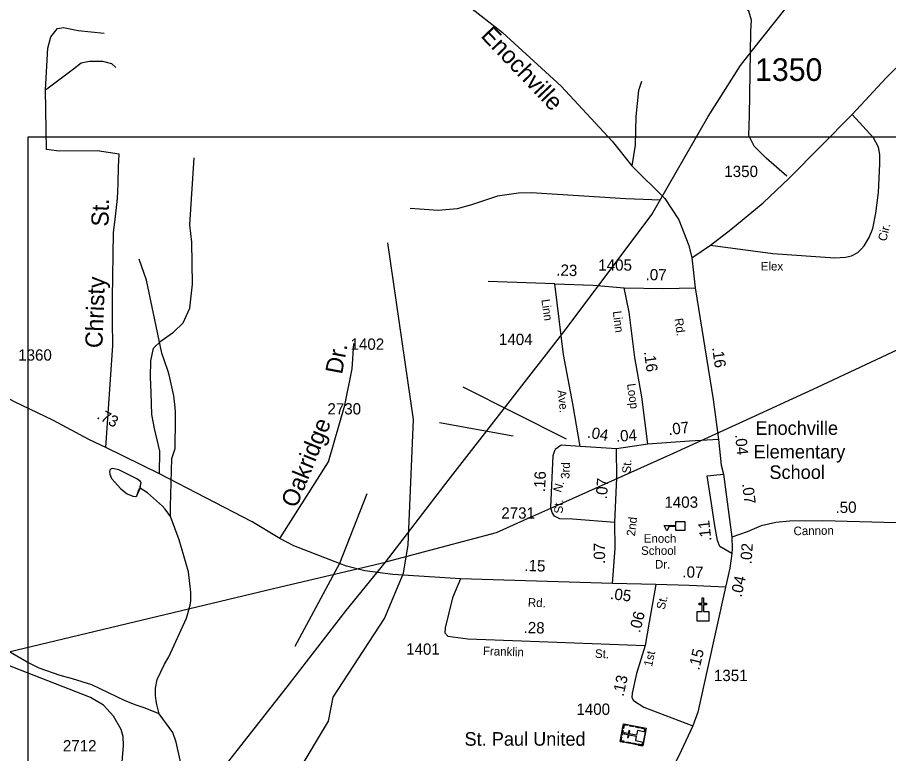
# Model space of a CAD drawing. Extents: x 1473865 to 1648260, y 639067 to 773536.
# Drawn here: x 1500545 to 1505359, y 652612 to 656681 of the extents above; entities that cross this region are included whole.
import ezdxf

# ---------------------------------------------------------------- set-up
doc = ezdxf.new("R2010")
doc.units = 0
for name, color, linetype in [('Exist Cultural Church CELL', 7, 'Continuous'), ('Exist Cultural Church Label', 7, 'Continuous'), ('Exist Cultural Church with Cemetery CELL', 7, 'Continuous'), ('Exist Cultural Educational Facility High CELL', 7, 'Continuous'), ('Exist Cultural Educational Facility High Label', 7, 'Continuous'), ('Exist Hydrographic Creek Single Shore', 7, 'Continuous'), ('Exist Hydrographic Misc Water Feature', 7, 'Continuous'), ('Exist Road Non-System Type 51', 7, 'Continuous'), ('Exist Road Non-System Type 51 Label', 7, 'Continuous'), ('Exist Road Secondary Mileage Hundredths English Label', 7, 'Continuous'), ('Exist Road Secondary Type 51 Attributed', 7, 'Continuous'), ('Exist Road Secondary Type 51 Label', 7, 'Continuous'), ('Exist Road Secondary Type 51 Number Label', 7, 'Continuous'), ('Exist Utilities Electrical Transmission Line', 7, 'Continuous'), ('Map Preparation Inset Cut Line', 7, 'Continuous')]:
    doc.layers.add(name, color=color, linetype=linetype)

msp = doc.modelspace()

# ---------------------------------------------------------------- linework, layer by layer
at = {"layer": 'Exist Cultural Church CELL'}
msp.add_lwpolyline([(1504300.6, 653396.7), (1504329, 653396.8), (1504329, 653434.8), (1504313, 653434.8), (1504313, 653442.8), (1504329, 653442.8), (1504329, 653472.9), (1504337, 653472.9), (1504337, 653442.8), (1504353, 653442.8), (1504353, 653434.8), (1504337, 653434.8), (1504337, 653396.8), (1504365.9, 653396.7), (1504365.9, 653343.5), (1504300.6, 653343.5)], close=True, dxfattribs=at)
at = {"layer": 'Exist Cultural Church with Cemetery CELL'}
for points in [[(1503875.4, 652678.2), (1503894.5, 652775.9), (1504019.4, 652751.6), (1504000.4, 652653.9)], [(1503882.5, 652714.5), (1503887.5, 652740), (1503893.1, 652738.9), (1503888.1, 652713.4)], [(1503915.7, 652771.8), (1503914.7, 652766.2), (1503898.9, 652769.3), (1503895, 652749.4), (1503889.5, 652750.4), (1503894.5, 652775.9)], [(1503950.5, 652759.2), (1503929.3, 652763.3), (1503930.4, 652768.9), (1503951.6, 652764.8)], [(1503982.9, 652752.9), (1503961.6, 652757), (1503962.7, 652762.6), (1503984, 652758.5)], [(1504016.3, 652735.3), (1504010.6, 652736.4), (1504012.7, 652747.2), (1503992.9, 652751.1), (1503994, 652756.5), (1504019.4, 652751.6)], [(1503896.7, 652674), (1503897.8, 652679.6), (1503882, 652682.7), (1503885.9, 652702.6), (1503880.4, 652703.7), (1503875.4, 652678.2)], [(1504004.5, 652675), (1504015.2, 652730), (1503970.8, 652738.7), (1503965.9, 652713.8), (1503925.9, 652721.6), (1503929.1, 652737.8), (1503923.7, 652738.8), (1503920.5, 652722.6), (1503899.8, 652726.7), (1503898.7, 652721), (1503919.4, 652716.9), (1503916.3, 652700.7), (1503921.7, 652699.6), (1503924.8, 652715.9), (1503964.8, 652708.1), (1503960.1, 652683.7)], [(1503933.1, 652666.9), (1503911.8, 652671.1), (1503912.9, 652676.7), (1503934.2, 652672.5)], [(1503966.1, 652660.5), (1503944.8, 652664.7), (1503945.9, 652670.2), (1503967.2, 652666.1)], [(1504003.5, 652670.1), (1503997.9, 652671.2), (1503995.8, 652660.4), (1503976, 652664.2), (1503974.9, 652658.8), (1504000.4, 652653.8)]]:
    msp.add_lwpolyline(points, close=True, dxfattribs=at)
at = {"layer": 'Exist Cultural Educational Facility High CELL'}
msp.add_lwpolyline([(1504233.2, 653844), (1504184.2, 653844), (1504184.2, 653867), (1504146.6, 653867), (1504134.5, 653843.5), (1504119.9, 653871.8), (1504184.2, 653871.8), (1504184.2, 653894.9), (1504233.2, 653894.9)], close=True, dxfattribs=at)
at = {"layer": 'Exist Hydrographic Creek Single Shore'}
msp.add_lwpolyline([(1500474.7, 648585), (1500667.6, 648673), (1500778.7, 648805.3), (1501002.7, 649244), (1501138.6, 649388.9), (1501358.6, 649588), (1501401.7, 649679.1), (1501439.6, 649927.8), (1501555.7, 650385), (1501665.7, 650973.6), (1501709.7, 651606.3), (1501753.7, 651740), (1501780.7, 651854.3), (1502063.7, 652344.2), (1502091.7, 652501.3), (1502263.7, 652790), (1502290.7, 652924), (1502572.8, 653358.1), (1502677.7, 653608.8), (1502704.7, 653765.8), (1502733.7, 654457.8), (1502591.7, 655435.6)], dxfattribs=at)
at = {"layer": 'Exist Hydrographic Misc Water Feature'}
for points in [[(1501391.6, 653922.4), (1501390.5, 653978.4), (1501399.2, 654242.1), (1501416.3, 654297.7), (1501419.1, 654457.6), (1501417.9, 654497.6), (1501416.4, 654525.6), (1501409.6, 654589.7), (1501383.7, 654706.1), (1501376.1, 654730.2), (1501343.1, 654824.7), (1501259.1, 655228.1), (1501217.3, 655344.8)], [(1501328.5, 652832.1), (1501250.4, 652861.8), (1501200.7, 652878.7), (1501141.2, 652903.8), (1500956.7, 652991.2), (1500849.4, 653025.2), (1500781.7, 653042.5), (1500664.5, 653084.6), (1500599.1, 653117.8), (1500424.9, 653217), (1500327.2, 653342.8), (1500305.1, 653443.2), (1500248.5, 653632.1), (1500219.2, 653780.6), (1500173.9, 653929.3), (1500078.5, 654187), (1500059.4, 654235.3)], [(1501224.3, 654079.5), (1501222.5, 654085.5), (1501229, 654109.4), (1501223.1, 654117.5), (1501205.3, 654129.8), (1501106.2, 654179.7), (1501070.3, 654188.3), (1501062.3, 654186.5), (1501056.2, 654178.6), (1501054, 654170.6), (1501055.8, 654156.6), (1501065.4, 654132.4), (1501116.4, 654075.5), (1501151.9, 654046.9), (1501183.5, 654034.3), (1501199.5, 654032), (1501205.6, 654035.9), (1501216.2, 654069.7), (1501224.3, 654079.5)], [(1501224.3, 654079.5), (1501229, 654109.4), (1501223.1, 654117.5), (1501205.3, 654129.8), (1501106.2, 654179.7), (1501070.3, 654188.3), (1501062.3, 654186.5), (1501056.2, 654178.6), (1501054, 654170.6), (1501055.8, 654156.6), (1501065.4, 654132.4), (1501116.4, 654075.5), (1501151.9, 654046.9), (1501183.5, 654034.3), (1501199.5, 654032), (1501205.6, 654035.9), (1501224.3, 654079.5)], [(1501391.6, 653922.4), (1501362.2, 653963), (1501346.6, 653979.3), (1501263.9, 654052.8), (1501224.3, 654079.5)], [(1501328.5, 652832.1), (1501314.8, 652882.6), (1501311.1, 652902.6), (1501307.7, 652932.6), (1501308.4, 652972.6), (1501317.2, 653020.4), (1501358.1, 653105.9), (1501381.5, 653147.1), (1501479.3, 653361.1), (1501500.6, 653432.7), (1501503.1, 653456.6), (1501503.9, 653504.6), (1501490, 653616.8), (1501439.1, 653793.7), (1501391.6, 653922.4)], [(1501772.2, 651528.8), (1501726.4, 651651.6), (1501713.3, 651701.8), (1501702.7, 651779.9), (1501693.7, 651942), (1501664.2, 652078.5), (1501626, 652183.1), (1501602.9, 652227.6), (1501548.9, 652340.5), (1501485.8, 652501.6), (1501448.9, 652558.2), (1501422.9, 652674.6), (1501404, 652729), (1501328.5, 652832.1)]]:
    msp.add_lwpolyline(points, dxfattribs=at)
at = {"layer": 'Exist Road Non-System Type 51'}
for p, q in [((1503515, 655208.4), (1503147.1, 655222.2)), ((1502475.3, 654048), (1502325.4, 653662.4)), ((1502325.4, 653662.4), (1502078.5, 653203))]:
    msp.add_line(p, q, dxfattribs=at)
for points in [[(1504797.3, 655804.1), (1504683.3, 655903.5), (1504617.1, 655969.8), (1504587.7, 656028.6), (1504591.4, 656139), (1504598.7, 656602.7), (1504602.4, 656665.3), (1504587.7, 656716.8), (1504539.9, 656757.3), (1504473.7, 656775.7), (1504418.5, 656775.7), (1504363.4, 656790.4), (1504315.6, 656816.2), (1504282.5, 656849.3), (1504271.4, 656886.1), (1504271.4, 656959.7)], [(1500700.3, 656280.9), (1500712.9, 656511.3), (1500729.5, 656573.8), (1500767, 656619.6), (1500800.2, 656625.9), (1500881.4, 656609.2), (1501025, 656594.6)], [(1500700.3, 656280.9), (1500854.3, 656397.5), (1500898, 656430.8), (1500943.7, 656439.2), (1501014.5, 656439.2), (1501064.4, 656426.7), (1501089.4, 656403.8)], [(1503994.2, 656326.7), (1503977.4, 656277), (1503963.3, 656133.2), (1503958.7, 655975.2), (1503941, 655861.5)], [(1500706.5, 655951.9), (1500700.3, 656280.9)], [(1501108.1, 655925.7), (1500985.4, 655943.6), (1500775.2, 655941.5), (1500706.5, 655951.9)], [(1501033.8, 654303.6), (1501072.9, 654867.4), (1501070.8, 655000.7), (1501070.8, 655129.8), (1501076.9, 655490.4), (1501087.3, 655580), (1501097.7, 655679.9), (1501101.9, 655761.2), (1501104, 655854.9), (1501108.1, 655925.7)], [(1501330.8, 654157.6), (1501332.9, 654282.5), (1501301.7, 654409.5), (1501287.1, 654486.6), (1501285, 654607.4), (1501280.8, 654692.7), (1501282.9, 654782.3), (1501297.5, 654853.1), (1501339.1, 654892.6), (1501407.8, 654940.5), (1501461.9, 654992.6), (1501497.1, 655074.6), (1501511.7, 655205.8), (1501509.6, 655439), (1501497.1, 655534.8), (1501522, 655904.5)], [(1504098.1, 655671), (1503908.1, 655678.1), (1503384.7, 655712.2), (1503314.6, 655709.5), (1503198.5, 655693.2), (1503053.8, 655645.5), (1502975.3, 655622.8), (1502869.3, 655614.4), (1502715.4, 655624.9)], [(1501996.1, 653801.3), (1502263.5, 654224.6), (1502353.5, 654538.6), (1502394.9, 654738.5), (1502404.1, 654879.3)], [(1501116, 652473.5), (1501131.6, 652656.3), (1501129.2, 652706.7), (1501118.2, 652745.5), (1501076.7, 652817.5), (1501021.1, 652879.9), (1500948.1, 652921.3), (1500442.9, 653118.2)]]:
    msp.add_lwpolyline(points, dxfattribs=at)
at = {"layer": 'Exist Road Secondary Type 51 Attributed'}
for p, q in [((1504271.7, 655353), (1504290.6, 655186.1)), ((1504027.9, 654321.2), (1503855.9, 654297.2)), ((1504447.5, 654156.7), (1504492.8, 653807.3)), ((1503832.8, 653551.3), (1502993.3, 653578)), ((1504073.2, 653545.7), (1503832.8, 653551.3))]:
    msp.add_line(p, q, dxfattribs=at)
for points in [[(1505158.5, 656145.5), (1505346.5, 656347.2), (1505567.3, 656564.8), (1505873.4, 656877.7), (1506053.7, 657064), (1506308.5, 657324.9), (1506447.3, 657478), (1506532.1, 657592.5), (1506701.7, 657864.1), (1506751.5, 657960.8), (1506777.9, 658039.9)], [(1501577, 657745.7), (1501666.3, 657676.3), (1501859.3, 657554.1), (1501932.7, 657504), (1502170.1, 657347.2), (1502753.8, 656938), (1503032.9, 656749.7), (1503226.5, 656598.7), (1503549, 656302.1), (1503830.8, 655996.4), (1503941, 655861.5), (1504123.3, 655680), (1504199.6, 655562.8), (1504256, 655420.9), (1504271.7, 655353)], [(1504375.8, 655421.6), (1504487.4, 655508.3), (1504666.9, 655656.1), (1504809.4, 655792.6), (1505158.5, 656145.5)], [(1505210, 655402.6), (1505223.4, 655419.3), (1505252, 655464), (1505271.3, 655513.5), (1505288.2, 655599.5), (1505302.6, 655714.2), (1505310.9, 655871.8), (1505310.9, 655923), (1505304.1, 655964.5), (1505275.4, 656016.5), (1505158.5, 656145.5)], [(1504271.7, 655353), (1504375.8, 655421.6)], [(1504375.8, 655421.6), (1504718.9, 655376.3), (1505061.3, 655351.4), (1505121.6, 655355.2), (1505154.8, 655363.5), (1505189.5, 655381.6), (1505210, 655402.6)], [(1503654.8, 654309.2), (1503613.8, 654545), (1503563, 654817.6), (1503515, 655208.4), (1503726.8, 655200.9), (1503898.6, 655186.2)], [(1503898.6, 655186.2), (1504114.4, 655182.9), (1504290.6, 655186.1)], [(1504027.9, 654321.2), (1503995.7, 654583.8), (1503956.6, 654801.4), (1503926.5, 655051.8), (1503898.6, 655186.2)], [(1504290.6, 655186.1), (1504389.3, 654568.7), (1504419.4, 654347)], [(1502993.3, 653578), (1502619.9, 653601.1), (1502464.7, 653621.5), (1502364.1, 653646.8), (1502325.8, 653662.7), (1502073.4, 653760.9), (1501996.1, 653801.3), (1501842.7, 653892.8), (1501330.8, 654157.6), (1501033.8, 654303.6), (1500943.9, 654346.2), (1500740.6, 654455), (1500528.1, 654556.3), (1500373.8, 654641.2), (1500241.2, 654705.4), (1500069.7, 654789.8), (1499891, 654876.6), (1499703.4, 654948.7), (1499561.4, 654987.5), (1499423.8, 655004.7)], [(1504419.4, 654347), (1504259.8, 654337.9), (1504027.9, 654321.2)], [(1504419.4, 654347), (1504433.3, 654205.9), (1504447.5, 654156.7)], [(1503845.7, 653888.7), (1503612.8, 653906.9), (1503542.9, 653910.1), (1503513.1, 653924.5), (1503500.3, 653944.8), (1503493.7, 653972.8), (1503506.3, 654258.6), (1503516.8, 654292.5)], [(1503654.8, 654309.2), (1503549, 654315.8), (1503516.8, 654292.5)], [(1503855.9, 654297.2), (1503742.9, 654302.9), (1503654.8, 654309.2)], [(1503845.7, 653888.7), (1503856.8, 654137.3), (1503855.9, 654297.2)], [(1504492.8, 653717.7), (1504426.2, 653756.5), (1504413.3, 653788.9), (1504398.5, 653871.1), (1504380.9, 653995), (1504356, 654146.6), (1504447.5, 654156.7)], [(1506000.3, 653989.8), (1505877.2, 653922.8), (1505804.8, 653903.4), (1505603.6, 653881.8), (1504996.5, 653898.9), (1504811.6, 653896.1), (1504735.8, 653888.7), (1504655.4, 653871.1), (1504576.9, 653837.8), (1504492.8, 653807.3)], [(1503832.8, 653551.3), (1503847.6, 653745.5), (1503845.7, 653888.7)], [(1504492.8, 653807.3), (1504494.6, 653744.5), (1504492.8, 653717.7)], [(1504492.8, 653717.7), (1504481.7, 653636.4), (1504458.6, 653531)], [(1502993.3, 653578), (1502950.2, 653473.5), (1502909.6, 653306.2), (1502907, 653278.2), (1502922.8, 653259.9), (1503034.6, 653246), (1503330.4, 653235.5), (1504014, 653208.4)], [(1504073.2, 653545.7), (1504037.1, 653338.7), (1504014, 653208.4)], [(1504458.6, 653531), (1504257.2, 653540.8), (1504073.2, 653545.7)], [(1504458.6, 653531), (1504304.2, 652841.1), (1504278.3, 652765.8)], [(1504014, 653208.4), (1503965.6, 653053.6), (1503941.8, 652945.8), (1503939.5, 652921.8), (1503949.2, 652905.8), (1504006.7, 652868.9), (1504278.3, 652765.8)], [(1504278.3, 652765.8), (1504200.9, 652600), (1504082.6, 652365.3), (1503905.7, 652028.7)]]:
    msp.add_lwpolyline(points, dxfattribs=at)
at = {"layer": 'Exist Road Secondary Type 51 Number Label'}
for p, q in [((1503579.9, 654349.7), (1503008.8, 654637.3)), ((1503284.1, 654366.1), (1502877.3, 654440.1))]:
    msp.add_line(p, q, dxfattribs=at)
at = {"layer": 'Exist Utilities Electrical Transmission Line'}
for points in [[(1509710.8, 656762.3), (1509197, 656538.7), (1508494, 656224.3), (1507974.2, 655991.1), (1507303.4, 655698.1), (1506646.5, 655403), (1505969.6, 655098.2), (1505439.7, 654859), (1504964, 654634.9), (1504530.8, 654436.1), (1504168, 654270.1), (1503557.6, 653996.3), (1503342.2, 653899.8), (1503190.9, 653832.2), (1502578.4, 653670.4)], [(1502578.4, 653670.4), (1502925.6, 654120.7), (1503571.3, 654952.1), (1504051.6, 655592.1), (1504362.5, 656133), (1504541.1, 656415.9), (1504600.2, 656490.9), (1504800.4, 656743.6)], [(1496444.1, 652190.1), (1497028.5, 652332.4), (1497885.9, 652542.2), (1498751.4, 652753.9), (1499508.2, 652931.3), (1500319.6, 653131.9), (1501191, 653339.4), (1501968, 653526.5), (1502578.4, 653670.4)], [(1499742.5, 649881.3), (1500123.3, 650413.1), (1500510.3, 650968.5), (1500891.2, 651510.3), (1501318.1, 652063.2), (1501665.5, 652509.5), (1502049.3, 652997.2), (1502362, 653402.1), (1502578.4, 653670.4)]]:
    msp.add_lwpolyline(points, dxfattribs=at)
at = {"layer": 'Map Preparation Inset Cut Line'}
msp.add_lwpolyline([(1500603.9, 656021.6), (1510544.7, 656021.6), (1510544.7, 642848.3), (1500603.9, 642848.3)], close=True, dxfattribs=at)

# ---------------------------------------------------------------- texts
at = {"layer": 'Exist Cultural Church Label'}
msp.add_text('St. Paul United', height=75, rotation=0, dxfattribs=at).set_placement((1503015.9, 652655))
at = {"layer": 'Exist Cultural Educational Facility High Label'}
for s, p in [('Enochville', (1504623, 654373.5)), ('Elementary', (1504612.8, 654243.1)), ('School', (1504700.6, 654129.8))]:
    msp.add_text(s, height=75, rotation=0, dxfattribs=at).set_placement(p)
at = {"layer": 'Exist Road Non-System Type 51 Label'}
for s, rotation, p in [('St.', 88.4926, (1501048.1, 655524.2)), ('Christy', 87.6364, (1501013.9, 654851.7)), ('Dr.', 79.5445, (1502339, 654704.9)), ('Oakridge', 67.9188, (1502086.4, 653964.6))]:
    msp.add_text(s, height=95, rotation=rotation, dxfattribs=at).set_placement(p)
at = {"layer": 'Exist Road Secondary Mileage Hundredths English Label'}
for s, rotation, p in [('.23', 357.9796, (1503521.9, 655254.8)), ('.07', 359.1101, (1504015.9, 655228.6)), ('.16', 277.6937, (1504007.1, 654833.2)), ('.16', 278.1812, (1504383.6, 654855.8)), ('.73', 332.437, (1500979.5, 654465.9)), ('.07', 6.6136, (1504144.7, 654372.2)), ('.04', 350.314, (1503690.9, 654359)), ('.04', 3.7121, (1503854.4, 654335)), ('.04', 275.6029, (1504510.9, 654374.6)), ('.16', 87.4814, (1503460.9, 654055.9)), ('.07', 86.0981, (1503803, 654016.6)), ('.07', 277.386, (1504549, 654102.7)), ('.50', 0.7631, (1505066.4, 653941.2)), ('.11', 96.3402, (1504380.7, 653788)), ('.07', 89.7761, (1503792.2, 653660)), ('.02', 85.9815, (1504601.4, 653657)), ('.15', 357.9804, (1503345.8, 653621.3)), ('.07', 358.4709, (1504219.2, 653585.4)), ('.04', 77.6309, (1504546, 653472.8)), ('.05', 352.4864, (1503817.9, 653466.6)), ('.06', 75.9692, (1503985.2, 653276.2)), ('.28', 358.4147, (1503341.4, 653278.1)), ('.15', 76.2932, (1504312.4, 653069.4)), ('.13', 77.556, (1503893.7, 652924.4))]:
    msp.add_text(s, height=62.5, rotation=rotation, dxfattribs=at).set_placement(p)
at = {"layer": 'Exist Road Secondary Type 51 Label'}
for s, height, rotation, p in [('Enochville', 95, 313.62, (1503101, 656576.5)), ('Cir.', 47.5, 76.2834, (1505346.2, 655440.9)), ('Elex', 47.5, 359.8373, (1504652.9, 655282.4)), ('Linn', 47.5, 278.0366, (1503440.3, 655120.6)), ('Linn', 47.5, 276.8706, (1503835.2, 655056)), ('Rd.', 47.5, 278.1812, (1504175.7, 655015.4)), ('Ave.', 47.5, 276.2327, (1503529.4, 654619.5)), ('Loop', 47.5, 277.6937, (1503913.7, 654654.7)), ('3rd', 47.5, 87.8789, (1503595.2, 654129.5)), ('St.', 47.5, 86.0981, (1503933.7, 654158.9)), ('N.', 47.5, 72.4744, (1503548.8, 654052)), ('St.', 47.5, 90, (1503559.4, 653938.8)), ('2nd', 47.5, 83.7348, (1503957.7, 653811.8)), ('Cannon', 47.5, 0.7631, (1504834.2, 653818.6)), ('Rd.', 47.5, 357.9804, (1503365.3, 653423.9)), ('St.', 47.5, 75.9692, (1504120.8, 653404)), ('Franklin', 47.5, 357.9541, (1503117, 653156.3)), ('St.', 47.5, 358.4147, (1503736.3, 653140.7)), ('1st', 47.5, 77.556, (1504051.8, 653089.7))]:
    msp.add_text(s, height=height, rotation=rotation, dxfattribs=at).set_placement(p)
for s, p in [('Enoch', (1504006.3, 653777)), ('School', (1503991.4, 653710)), ('Dr.', (1504068, 653634.5))]:
    msp.add_text(s, height=47.5, dxfattribs=at).set_placement(p)
at = {"layer": 'Exist Road Secondary Type 51 Number Label'}
for s, height, p in [('1350', 125, (1504621.5, 656330.2)), ('1350', 62.5, (1504451.5, 655798.8)), ('1405', 62.5, (1503755.1, 655281.2)), ('1402', 62.5, (1502386.1, 654844)), ('1404', 62.5, (1503206.2, 654870.2)), ('1360', 62.5, (1500549.3, 654783.9)), ('2730', 62.5, (1502258.2, 654486.2)), ('1403', 62.5, (1504120.3, 653970.3)), ('2731', 62.5, (1503219.2, 653910.4)), ('1401', 62.5, (1502693.1, 653158.1)), ('1351', 62.5, (1504394.1, 653012.4)), ('1400', 62.5, (1503634.1, 652825.7)), ('2712', 62.5, (1500796.3, 652623.5))]:
    msp.add_text(s, height=height, dxfattribs=at).set_placement(p)

doc.saveas('drawing.dxf')
